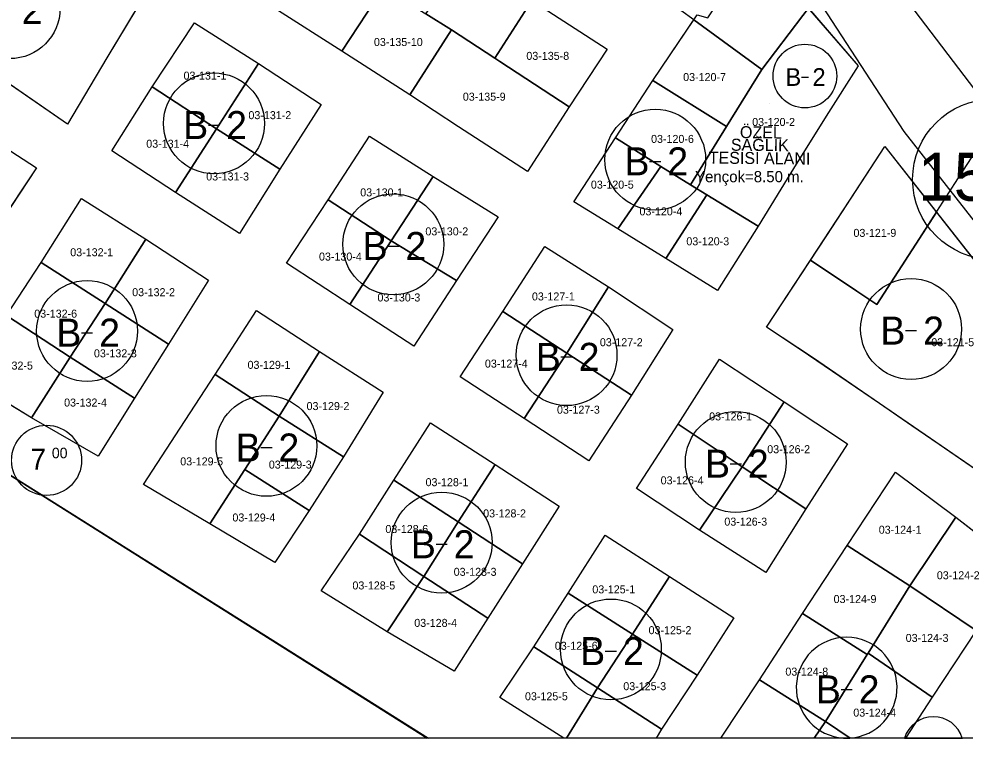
# Model space of a CAD drawing. Extents: x 413946 to 415528, y 4453939 to 4454944.
# Drawn here: x 414974.2 to 415092.5, y 4453939.5 to 4454029.3 of the extents above; entities that cross this region are included whole.
import ezdxf

# ---------------------------------------------------------------- set-up
doc = ezdxf.new("R2010")
doc.units = 0
for name, color, linetype in [('0_KADASTRO', 7, 'Continuous'), ('0_ÇERÇEVE', 7, 'Continuous'), ('Level 27', 7, 'Continuous'), ('Level 28', 7, 'Continuous'), ('Level 33', 7, 'Continuous'), ('Level 54', 7, 'Continuous'), ('Level 62', 7, 'Continuous'), ('SEMBOL', 7, 'Continuous'), ('SNR_FONKSIYON', 7, 'Continuous')]:
    doc.layers.add(name, color=color, linetype=linetype)

msp = doc.modelspace()

# ---------------------------------------------------------------- linework, layer by layer
at = {"layer": '0_KADASTRO'}
for points in [[(415056.97, 4454030.4), (415067.6, 4454044.41), (415072.53, 4454050.76), (415080.07, 4454040.08), (415072.9, 4454030.68), (415072.22, 4454029.78), (415067.06, 4454023), (415058.56, 4454029.2)], [(414960.51, 4454029.79), (414964.75, 4454038.26), (414968.97, 4454046.7), (414979.55, 4454039.72), (414990.16, 4454032.73), (414985.22, 4454024.48), (414980.27, 4454016.2), (414970.38, 4454023.01)], [(415006.21, 4454030.64), (415011.59, 4454038.51), (415016.67, 4454035.2), (415019.79, 4454033.25), (415014.58, 4454025.32)], [(415025.07, 4454029.96), (415029.88, 4454036.8), (415030.1, 4454037.1), (415038.33, 4454031.65), (415038.19, 4454031.44), (415033.71, 4454024.43), (415028.28, 4454027.96)], [(415014.58, 4454025.32), (415019.79, 4454033.25), (415025.07, 4454029.96), (415028.28, 4454027.96), (415023.07, 4454019.87)], [(415033.71, 4454024.43), (415038.19, 4454031.44), (415038.33, 4454031.65), (415047.74, 4454025.55), (415042.98, 4454018.34), (415034.32, 4454024.02)], [(415058.15, 4454008.59), (415062.67, 4454015.88), (415067.06, 4454023), (415072.22, 4454029.78), (415072.9, 4454030.68), (415079.1, 4454023.47), (415075.12, 4454017.17), (415071.05, 4454010.65), (415066.62, 4454003.46), (415060.2, 4454007.36)], [(414990.87, 4454020.83), (414996.17, 4454028.84), (415004.17, 4454023.75), (414998.93, 4454015.62)], [(415053.45, 4454021.64), (415058.56, 4454029.2), (415067.06, 4454023), (415062.67, 4454015.88)], [(415023.07, 4454019.87), (415028.28, 4454027.96), (415033.71, 4454024.43), (415034.32, 4454024.02), (415042.98, 4454018.34), (415037.78, 4454010.29), (415029.17, 4454015.85)], [(414998.93, 4454015.62), (415004.17, 4454023.75), (415012, 4454018.64), (415006.84, 4454010.56)], [(415048.78, 4454014.49), (415053.45, 4454021.64), (415062.67, 4454015.88), (415058.15, 4454008.59), (415054.46, 4454010.91)], [(414985.84, 4454012.87), (414990.87, 4454020.83), (414998.93, 4454015.62), (414993.8, 4454007.66)], [(414962.95, 4454007.85), (414968.29, 4454015.97), (414976.39, 4454010.71), (414971.06, 4454002.71)], [(414993.8, 4454007.66), (414998.93, 4454015.62), (415006.84, 4454010.56), (415001.78, 4454002.51)], [(415012.87, 4454006.75), (415018.02, 4454014.69), (415025.99, 4454009.64), (415020.73, 4454001.59)], [(415043.58, 4454006.49), (415048.78, 4454014.49), (415054.46, 4454010.91), (415049.07, 4454003.11)], [(415073.14, 4453999.19), (415078.09, 4454006.69), (415082.45, 4454013.41), (415088.91, 4454005.17), (415086.34, 4454001.19), (415081.46, 4453993.64), (415078.97, 4453995.3)], [(415049.07, 4454003.11), (415054.46, 4454010.91), (415058.15, 4454008.59), (415060.2, 4454007.36), (415055.07, 4453999.39)], [(415020.73, 4454001.59), (415025.99, 4454009.64), (415034.12, 4454004.6), (415028.92, 4453996.64)], [(415055.07, 4453999.39), (415060.2, 4454007.36), (415066.62, 4454003.46), (415061.54, 4453995.42)], [(414976.98, 4453998.9), (414982.03, 4454006.91), (414990.06, 4454001.81), (414984.98, 4453993.76)], [(415007.68, 4453998.81), (415012.87, 4454006.75), (415020.73, 4454001.59), (415015.56, 4453993.67)], [(414984.98, 4453993.76), (414990.06, 4454001.81), (414997.93, 4453996.69), (414992.9, 4453988.68)], [(415015.56, 4453993.67), (415020.73, 4454001.59), (415028.92, 4453996.64), (415023.57, 4453988.45)], [(415034.7, 4453992.76), (415039.97, 4454000.88), (415047.9, 4453995.85), (415042.7, 4453987.57)], [(414972.65, 4453992.28), (414976.98, 4453998.9), (414984.98, 4453993.76), (414980.63, 4453987.09)], [(415042.7, 4453987.57), (415047.9, 4453995.85), (415055.97, 4453990.53), (415050.8, 4453982.31)], [(414980.63, 4453987.09), (414984.98, 4453993.76), (414992.9, 4453988.68), (414988.67, 4453981.94)], [(414967.55, 4453984.5), (414972.65, 4453992.28), (414980.63, 4453987.09), (414975.77, 4453979.48)], [(414998.74, 4453984.91), (415003.89, 4453992.9), (415011.8, 4453987.76), (415006.73, 4453979.69)], [(415029.35, 4453984.61), (415034.7, 4453992.76), (415042.7, 4453987.57), (415037.36, 4453979.42)], [(415006.73, 4453979.69), (415011.8, 4453987.76), (415019.74, 4453982.68), (415014.79, 4453974.6)], [(415037.36, 4453979.42), (415042.7, 4453987.57), (415050.8, 4453982.31), (415045.46, 4453974.12)], [(414975.77, 4453979.48), (414980.63, 4453987.09), (414988.67, 4453981.94), (414984.11, 4453974.71)], [(415056.63, 4453978.72), (415061.78, 4453986.83), (415069.86, 4453981.48), (415064.61, 4453973.38)], [(414989.78, 4453971.15), (414994.37, 4453978.2), (414998.74, 4453984.91), (415006.73, 4453979.69), (415002.45, 4453973.03), (414998.09, 4453966.24)], [(415064.61, 4453973.38), (415069.86, 4453981.48), (415077.8, 4453976.26), (415072.56, 4453968.13)], [(415002.45, 4453973.03), (415006.73, 4453979.69), (415014.79, 4453974.6), (415010.48, 4453967.9)], [(415021.07, 4453971.7), (415025.67, 4453978.85), (415033.73, 4453973.66), (415029.12, 4453966.49)], [(415051.39, 4453970.67), (415056.63, 4453978.72), (415064.61, 4453973.38), (415059.28, 4453965.46)], [(414998.09, 4453966.24), (415002.45, 4453973.03), (415010.48, 4453967.9), (415006.21, 4453961.41)], [(415029.12, 4453966.49), (415033.73, 4453973.66), (415041.74, 4453968.47), (415037.17, 4453961.26)], [(415059.28, 4453965.46), (415064.61, 4453973.38), (415072.56, 4453968.13), (415067.58, 4453960.16)], [(415077.73, 4453963.54), (415083.79, 4453972.71), (415091.32, 4453967.07), (415085.59, 4453958.49)], [(415016.78, 4453964.94), (415021.07, 4453971.7), (415029.12, 4453966.49), (415024.82, 4453959.68)], [(415085.59, 4453958.49), (415091.32, 4453967.07), (415099.19, 4453960.94), (415093.87, 4453952.9)], [(415024.82, 4453959.68), (415029.12, 4453966.49), (415037.17, 4453961.26), (415032.84, 4453954.44)], [(415012, 4453957.87), (415016.78, 4453964.94), (415024.82, 4453959.68), (415020.23, 4453952.77)], [(415042.88, 4453957.57), (415047.51, 4453964.83), (415055.54, 4453959.68), (415050.9, 4453952.48)], [(415072.18, 4453955.05), (415077.73, 4453963.54), (415085.59, 4453958.49), (415080.35, 4453950.1), (415080.24, 4453949.93)], [(415020.23, 4453952.77), (415024.82, 4453959.68), (415032.84, 4453954.44), (415028.63, 4453947.84)], [(415050.9, 4453952.48), (415055.54, 4453959.68), (415063.57, 4453954.51), (415058.98, 4453947.35)], [(415080.35, 4453950.1), (415085.59, 4453958.49), (415093.87, 4453952.9), (415088.38, 4453944.59)], [(415038.59, 4453950.86), (415042.88, 4453957.57), (415050.9, 4453952.48), (415046.55, 4453945.74)], [(415066.77, 4453946.76), (415072.18, 4453955.05), (415080.24, 4453949.93), (415075.04, 4453941.56)], [(415046.55, 4453945.74), (415050.9, 4453952.48), (415058.98, 4453947.35), (415054.55, 4453940.58)]]:
    msp.add_lwpolyline(points, close=True, dxfattribs=at)
for points in [[(415098.02, 4453970.14), (415090.05, 4453975.61), (415085.84, 4453978.49), (415081.79, 4453981.27), (415073.54, 4453986.93), (415067.68, 4453990.82), (415073.14, 4453999.19), (415078.97, 4453995.3), (415081.46, 4453993.64), (415086.34, 4454001.19), (415091.22, 4454008.76), (415094.38, 4454013.64)], [(414941.88, 4453939.48), (414937.48, 4453942.98), (414940.69, 4453979.42), (414943.68, 4453990.85), (415025.26, 4453939.48)], [(415042.34, 4453939.48), (415034.31, 4453944.56), (415038.59, 4453950.86), (415046.55, 4453945.74), (415042.68, 4453939.48)], [(415078.13, 4453939.48), (415075.04, 4453941.56), (415080.24, 4453949.93), (415080.35, 4453950.1), (415088.38, 4453944.59), (415085.05, 4453939.48)], [(415061.95, 4453939.48), (415066.77, 4453946.76), (415075.04, 4453941.56), (415073.62, 4453939.48)], [(415042.68, 4453939.48), (415046.55, 4453945.74), (415054.55, 4453940.58), (415053.85, 4453939.48)], [(415073.62, 4453939.48), (415075.04, 4453941.56), (415078.13, 4453939.48)], [(415025.26, 4453939.48), (414941.88, 4453939.48)], [(415042.68, 4453939.48), (415042.34, 4453939.48)], [(415053.85, 4453939.48), (415042.68, 4453939.48)], [(415073.62, 4453939.48), (415061.95, 4453939.48)], [(415078.13, 4453939.48), (415073.62, 4453939.48)], [(415085.05, 4453939.48), (415078.13, 4453939.48)]]:
    msp.add_lwpolyline(points, dxfattribs=at)
at = {"layer": '0_ÇERÇEVE'}
msp.add_lwpolyline([(413945.57, 4454943.96), (415494.14, 4454943.96), (415494.14, 4453939.48), (413945.57, 4453939.48)], close=True, dxfattribs=at)
at = {"layer": 'Level 27'}
for p, q in [((415066.25, 4454038.33), (415079.12, 4454023.46)), ((414990.16, 4454032.73), (414985.22, 4454024.48)), ((415038.33, 4454031.65), (415047.74, 4454025.55)), ((415014.58, 4454025.32), (415006.21, 4454030.64)), ((415053.45, 4454021.64), (415058.99, 4454029.83)), ((414990.87, 4454020.83), (414996.17, 4454028.84)), ((414996.17, 4454028.84), (415004.17, 4454023.75)), ((415023.07, 4454019.87), (415014.58, 4454025.32)), ((415047.74, 4454025.55), (415042.98, 4454018.34)), ((414985.22, 4454024.48), (414980.27, 4454016.2)), ((414980.27, 4454016.2), (414970.38, 4454023.01)), ((415004.17, 4454023.75), (415012, 4454018.64)), ((415079.12, 4454023.46), (415075.12, 4454017.17)), ((415048.78, 4454014.49), (415053.45, 4454021.64)), ((414985.84, 4454012.87), (414990.87, 4454020.83)), ((415029.17, 4454015.85), (415023.07, 4454019.87)), ((415012, 4454018.64), (415006.84, 4454010.56)), ((415042.98, 4454018.34), (415037.78, 4454010.29)), ((415075.12, 4454017.17), (415071.05, 4454010.65)), ((414968.29, 4454015.97), (414976.39, 4454010.71)), ((415037.78, 4454010.29), (415029.17, 4454015.85)), ((415012.87, 4454006.75), (415018.02, 4454014.69)), ((415018.02, 4454014.69), (415025.99, 4454009.64)), ((415043.58, 4454006.49), (415048.78, 4454014.49)), ((415080.12, 4454009.81), (415082.45, 4454013.41)), ((415082.45, 4454013.41), (415101.14, 4453989.59)), ((414993.8, 4454007.66), (414985.84, 4454012.87)), ((414976.39, 4454010.71), (414971.06, 4454002.71)), ((415006.84, 4454010.56), (415001.78, 4454002.51)), ((415025.99, 4454009.64), (415034.12, 4454004.6)), ((415071.05, 4454010.65), (415066.62, 4454003.46)), ((415075.2, 4454002.28), (415080.12, 4454009.81)), ((415001.78, 4454002.51), (414993.8, 4454007.66)), ((414976.98, 4453998.9), (414982.03, 4454006.91)), ((414982.03, 4454006.91), (414990.06, 4454001.81)), ((415007.68, 4453998.81), (415012.87, 4454006.75)), ((415049.07, 4454003.11), (415043.58, 4454006.49)), ((415034.12, 4454004.6), (415028.92, 4453996.64)), ((415055.07, 4453999.39), (415049.07, 4454003.11)), ((415066.62, 4454003.46), (415061.54, 4453995.42)), ((414990.06, 4454001.81), (414997.93, 4453996.69)), ((415067.68, 4453990.82), (415075.2, 4454002.28)), ((415034.7, 4453992.76), (415039.97, 4454000.88)), ((415039.97, 4454000.88), (415047.9, 4453995.85)), ((415061.54, 4453995.42), (415055.07, 4453999.39)), ((414972.65, 4453992.28), (414976.98, 4453998.9)), ((415015.56, 4453993.67), (415007.68, 4453998.81)), ((414997.93, 4453996.69), (414992.9, 4453988.68)), ((415028.92, 4453996.64), (415023.57, 4453988.45)), ((415047.9, 4453995.85), (415055.97, 4453990.53)), ((415023.57, 4453988.45), (415015.56, 4453993.67)), ((414998.74, 4453984.91), (415003.89, 4453992.9)), ((415003.89, 4453992.9), (415011.8, 4453987.76)), ((415029.35, 4453984.61), (415034.7, 4453992.76)), ((415072.93, 4453987.33), (415067.68, 4453990.82)), ((415055.97, 4453990.53), (415050.8, 4453982.31)), ((414992.9, 4453988.68), (414988.67, 4453981.94)), ((415011.8, 4453987.76), (415019.74, 4453982.68)), ((415081.79, 4453981.27), (415072.93, 4453987.33)), ((415056.63, 4453978.72), (415061.78, 4453986.83)), ((415061.78, 4453986.83), (415069.86, 4453981.48)), ((414994.37, 4453978.2), (414998.74, 4453984.91)), ((414975.77, 4453979.48), (414967.55, 4453984.5)), ((415037.36, 4453979.42), (415029.35, 4453984.61)), ((415019.74, 4453982.68), (415014.79, 4453974.6)), ((414988.67, 4453981.94), (414984.11, 4453974.71)), ((415050.8, 4453982.31), (415045.46, 4453974.12)), ((415069.86, 4453981.48), (415077.8, 4453976.26)), ((415098.02, 4453970.14), (415081.79, 4453981.27)), ((414984.11, 4453974.71), (414975.77, 4453979.48)), ((415045.46, 4453974.12), (415037.36, 4453979.42)), ((414989.78, 4453971.15), (414994.37, 4453978.2)), ((415021.07, 4453971.7), (415025.67, 4453978.85)), ((415025.67, 4453978.85), (415033.73, 4453973.66)), ((415051.39, 4453970.67), (415056.63, 4453978.72)), ((415077.8, 4453976.26), (415072.56, 4453968.13)), ((415014.79, 4453974.6), (415010.48, 4453967.9)), ((415033.73, 4453973.66), (415041.74, 4453968.47)), ((415077.73, 4453963.54), (415083.79, 4453972.71)), ((415083.79, 4453972.71), (415091.32, 4453967.07)), ((414998.09, 4453966.24), (414989.78, 4453971.15)), ((415016.78, 4453964.94), (415021.07, 4453971.7)), ((415059.28, 4453965.46), (415051.39, 4453970.67)), ((415041.74, 4453968.47), (415037.17, 4453961.26)), ((415010.48, 4453967.9), (415006.21, 4453961.41)), ((415072.56, 4453968.13), (415067.58, 4453960.16)), ((415091.32, 4453967.07), (415099.19, 4453960.94)), ((415006.21, 4453961.41), (414998.09, 4453966.24)), ((415012, 4453957.87), (415016.78, 4453964.94)), ((415042.88, 4453957.57), (415047.51, 4453964.83)), ((415047.51, 4453964.83), (415055.54, 4453959.68)), ((415067.58, 4453960.16), (415059.28, 4453965.46)), ((415072.18, 4453955.05), (415077.73, 4453963.54)), ((415037.17, 4453961.26), (415032.84, 4453954.44)), ((415055.54, 4453959.68), (415063.57, 4453954.51)), ((415020.23, 4453952.77), (415012, 4453957.87)), ((415038.59, 4453950.86), (415042.88, 4453957.57)), ((415032.84, 4453954.44), (415028.63, 4453947.84)), ((415063.57, 4453954.51), (415058.98, 4453947.35)), ((415066.77, 4453946.76), (415072.18, 4453955.05)), ((415093.87, 4453952.9), (415088.38, 4453944.59)), ((415028.63, 4453947.84), (415020.23, 4453952.77)), ((415034.31, 4453944.56), (415038.59, 4453950.86)), ((415058.98, 4453947.35), (415054.55, 4453940.58)), ((415061.95, 4453939.48), (415066.77, 4453946.76)), ((415042.34, 4453939.48), (415034.31, 4453944.56)), ((415088.38, 4453944.59), (415085.05, 4453939.48)), ((415054.55, 4453940.58), (415053.85, 4453939.48))]:
    msp.add_line(p, q, dxfattribs=at)
at = {"layer": 'Level 28'}
msp.add_line((414943.68, 4453990.85), (415025.41, 4453939.48), dxfattribs=at)
at = {"layer": 'Level 54'}
for p, q in [((415068.04, 4454018.8), (415068.04, 4454018.8)), ((415060.67, 4454006.87), (415060.67, 4454006.87))]:
    msp.add_line(p, q, dxfattribs=at)
for points in [[(415023.07, 4454019.87), (415014.58, 4454025.32), (415006.21, 4454030.64), (414997.79, 4454036.01), (414989.44, 4454041.51), (414981.05, 4454046.96), (414971.22, 4454053.35), (414975.32, 4454062.01), (414980.13, 4454069.46), (414988.05, 4454064.3), (414996.51, 4454058.91), (414996.27, 4454058.54), (415004.65, 4454053.02), (415013.39, 4454047.75), (415021.58, 4454042.32), (415029.88, 4454036.8), (415030.1, 4454037.1), (415038.33, 4454031.65), (415047.74, 4454025.55), (415042.98, 4454018.34), (415037.78, 4454010.29), (415029.17, 4454015.85)], [(414980.27, 4454016.2), (414970.38, 4454023.01), (414960.51, 4454029.79), (414964.75, 4454038.26), (414968.97, 4454046.7), (414979.55, 4454039.72), (414990.16, 4454032.73), (414985.22, 4454024.48)], [(415061.54, 4453995.42), (415055.07, 4453999.39), (415049.07, 4454003.11), (415043.58, 4454006.49), (415048.78, 4454014.49), (415053.45, 4454021.64), (415058.99, 4454029.83), (415060.31, 4454029.47), (415066.25, 4454038.33), (415072.9, 4454030.68), (415072.22, 4454029.78), (415067.06, 4454023), (415062.67, 4454015.88), (415058.15, 4454008.59), (415060.2, 4454007.36), (415066.62, 4454003.46)], [(415004.17, 4454023.75), (415012, 4454018.64), (415006.84, 4454010.56), (415001.78, 4454002.51), (414993.8, 4454007.66), (414985.84, 4454012.87), (414990.87, 4454020.83), (414996.17, 4454028.84)], [(414944.65, 4453997.84), (414948.26, 4454005.56), (414952.58, 4454014.42), (414956.96, 4454023.35), (414968.29, 4454015.97), (414976.39, 4454010.71), (414971.06, 4454002.71), (414965.53, 4453994.41), (414961.52, 4453988.03), (414953.37, 4453992.92)], [(415025.99, 4454009.64), (415034.12, 4454004.6), (415028.92, 4453996.64), (415023.57, 4453988.45), (415015.56, 4453993.67), (415007.68, 4453998.81), (415012.87, 4454006.75), (415018.02, 4454014.69)], [(415099.33, 4453986.97), (415109.6, 4453970.4), (415105.73, 4453964.45), (415098.02, 4453970.14), (415081.79, 4453981.27), (415072.93, 4453987.33), (415067.68, 4453990.82), (415075.2, 4454002.28), (415080.12, 4454009.81), (415082.45, 4454013.41), (415101.14, 4453989.59)], [(414992.9, 4453988.68), (414988.67, 4453981.94), (414984.11, 4453974.71), (414975.77, 4453979.48), (414967.55, 4453984.5), (414972.65, 4453992.28), (414976.98, 4453998.9), (414982.03, 4454006.91), (414990.06, 4454001.81), (414997.93, 4453996.69)], [(415037.36, 4453979.42), (415029.35, 4453984.61), (415034.7, 4453992.76), (415039.97, 4454000.88), (415047.9, 4453995.85), (415055.97, 4453990.53), (415050.8, 4453982.31), (415045.46, 4453974.12)], [(414998.74, 4453984.91), (415003.89, 4453992.9), (415011.8, 4453987.76), (415019.74, 4453982.68), (415014.79, 4453974.6), (415010.48, 4453967.9), (415006.21, 4453961.41), (414998.09, 4453966.24), (414989.78, 4453971.15), (414994.37, 4453978.2)], [(415059.28, 4453965.46), (415051.39, 4453970.67), (415056.63, 4453978.72), (415061.78, 4453986.83), (415069.86, 4453981.48), (415077.8, 4453976.26), (415072.56, 4453968.13), (415067.58, 4453960.16)], [(415012, 4453957.87), (415016.78, 4453964.94), (415021.07, 4453971.7), (415025.67, 4453978.85), (415033.73, 4453973.66), (415041.74, 4453968.47), (415037.17, 4453961.26), (415032.84, 4453954.44), (415028.63, 4453947.84), (415020.23, 4453952.77)]]:
    msp.add_lwpolyline(points, close=True, dxfattribs=at)
for points in [[(414941.88, 4453939.48), (414937.48, 4453942.98), (414940.69, 4453979.42), (414943.68, 4453990.85), (415025.41, 4453939.48)], [(415061.95, 4453939.48), (415066.77, 4453946.76), (415072.18, 4453955.05), (415077.73, 4453963.54), (415083.79, 4453972.71), (415091.32, 4453967.07), (415099.19, 4453960.94), (415093.87, 4453952.9), (415088.38, 4453944.59), (415085.05, 4453939.48)], [(415042.34, 4453939.48), (415034.31, 4453944.56), (415038.59, 4453950.86), (415042.88, 4453957.57), (415047.51, 4453964.83), (415055.54, 4453959.68), (415063.57, 4453954.51), (415058.98, 4453947.35), (415054.55, 4453940.58), (415053.85, 4453939.48)], [(415025.41, 4453939.48), (414941.88, 4453939.48)], [(415053.85, 4453939.48), (415042.34, 4453939.48)], [(415085.05, 4453939.48), (415061.95, 4453939.48)]]:
    msp.add_lwpolyline(points, dxfattribs=at)
at = {"layer": 'Level 62'}
for points in [[(415050.58, 4454063.08), (415068.61, 4454040.18), (415084.81, 4454015.26)], [(415061.69, 4454062.5), (415099.12, 4454013.36)], [(415084.81, 4454015.26), (415121.43, 4453968.6)]]:
    msp.add_lwpolyline(points, dxfattribs=at)
at = {"layer": 'SEMBOL'}
for p, q in [((415072.02, 4454022.07), (415072.9, 4454022.07)), ((414997.9, 4454016.07), (414999.3, 4454016.07)), ((415053.05, 4454011.54), (415054.45, 4454011.54)), ((415020.31, 4454000.96), (415021.71, 4454000.96)), ((414982.03, 4453990.13), (414983.43, 4453990.13)), ((415085.03, 4453990.39), (415086.43, 4453990.39)), ((415041.97, 4453987.11), (415043.37, 4453987.11)), ((415004.45, 4453975.78), (415005.85, 4453975.78)), ((415063.12, 4453973.76), (415064.52, 4453973.76)), ((415026.36, 4453963.69), (415027.76, 4453963.69)), ((415047.51, 4453950.34), (415048.91, 4453950.34)), ((415076.98, 4453945.56), (415078.38, 4453945.56))]:
    msp.add_line(p, q, dxfattribs=at)
for points in [[(415077.29, 4453939.48), (415078.06, 4453939.48)], [(415084.9, 4453939.48), (415092.14, 4453939.48)]]:
    msp.add_lwpolyline(points, dxfattribs=at)
for centre, radius in [((414973.06, 4454030.67), 6.3), ((415072.46, 4454022.2), 3.98), ((414998.6, 4454016.28), 6.3), ((415095.93, 4454009.3), 10), ((415053.75, 4454011.75), 6.3), ((415021.01, 4454001.17), 6.3), ((414982.73, 4453990.34), 6.3), ((415085.73, 4453990.59), 6.3), ((415042.67, 4453987.32), 6.3), ((415005.15, 4453975.99), 6.3), ((415063.82, 4453973.97), 6.3), ((414977.67, 4453974.18), 4.38), ((415027.06, 4453963.9), 6.3), ((415048.21, 4453950.55), 6.3)]:
    msp.add_circle(centre, radius, dxfattribs=at)
for centre, radius, start, end in [((415077.68, 4453945.77), 6.3, 273.5345, 266.4655), ((415088.52, 4453938.35), 3.79, 17.3161, 162.6839)]:
    msp.add_arc(centre, radius, start, end, dxfattribs=at)
at = {"layer": 'SNR_FONKSIYON'}
msp.add_lwpolyline([(415066.62, 4454003.46), (415060.2, 4454007.36), (415058.15, 4454008.59), (415062.67, 4454015.88), (415067.06, 4454023), (415072.22, 4454029.78), (415072.9, 4454030.68)], dxfattribs=at)

# ---------------------------------------------------------------- texts
at = {"layer": '0_KADASTRO'}
for s, p in [('03-135-10', (415018.59, 4454025.95)), ('03-135-8', (415037.64, 4454024.22)), ('03-131-1', (414994.79, 4454021.75)), ('03-120-7', (415057.24, 4454021.57)), ('03-135-9', (415029.7, 4454019.12)), ('03-131-2', (415002.9, 4454016.81)), ('03-120-2', (415065.87, 4454015.96)), ('03-120-6', (415053.23, 4454013.84)), ('03-131-4', (414990.13, 4454013.24)), ('03-131-3', (414997.62, 4454009.15)), ('03-120-5', (415045.71, 4454008.13)), ('03-130-1', (415016.88, 4454007.16)), ('03-120-4', (415051.78, 4454004.79)), ('03-130-2', (415025.02, 4454002.29)), ('03-121-9', (415078.53, 4454002.1)), ('03-120-3', (415057.64, 4454001.05)), ('03-132-1', (414980.63, 4453999.68)), ('03-130-4', (415011.72, 4453999.14)), ('03-132-2', (414988.37, 4453994.69)), ('03-130-3', (415019.03, 4453994.03)), ('03-127-1', (415038.34, 4453994.16)), ('03-132-6', (414976.13, 4453992.01)), ('03-127-2', (415046.83, 4453988.44)), ('03-121-5', (415088.26, 4453988.44)), ('03-132-3', (414983.59, 4453987.05)), ('03-132-5', (414970.61, 4453985.52)), ('03-129-1', (415002.79, 4453985.61)), ('03-127-4', (415032.46, 4453985.77)), ('03-132-4', (414979.86, 4453980.9)), ('03-129-2', (415010.17, 4453980.46)), ('03-127-3', (415041.47, 4453980.01)), ('03-126-1', (415060.49, 4453979.17)), ('03-126-2', (415067.75, 4453975.07)), ('03-129-5', (414994.38, 4453973.55)), ('03-129-3', (415005.45, 4453973.15)), ('03-128-1', (415025.04, 4453970.95)), ('03-126-4', (415054.43, 4453971.18)), ('03-129-4', (415000.9, 4453966.54)), ('03-128-2', (415032.24, 4453967.05)), ('03-126-3', (415062.39, 4453966.02)), ('03-128-6', (415020.02, 4453965.1)), ('03-124-1', (415081.69, 4453965.01)), ('03-128-3', (415028.56, 4453959.75)), ('03-124-2', (415088.95, 4453959.32)), ('03-128-5', (415015.9, 4453958.05)), ('03-125-1', (415045.89, 4453957.56)), ('03-124-9', (415076.05, 4453956.35)), ('03-128-4', (415023.63, 4453953.37)), ('03-125-2', (415052.92, 4453952.46)), ('03-124-3', (415085.06, 4453951.49)), ('03-125-6', (415041.2, 4453950.51)), ('03-124-8', (415070.02, 4453947.28)), ('03-125-3', (415049.76, 4453945.46)), ('03-125-5', (415037.47, 4453944.2)), ('03-124-4', (415078.51, 4453942.16))]:
    msp.add_text(s, height=1, dxfattribs=at).set_placement(p)
at = {"layer": 'Level 33'}
for s, p in [('ÖZEL ', (415064.33, 4454014.44)), ('SAĞLIK', (415063.2, 4454012.87)), ('TESİSİ ALANI', (415060.43, 4454011.26))]:
    msp.add_text(s, height=1.5, rotation=359.4136, dxfattribs=at).set_placement(p)
at = {"layer": 'SEMBOL'}
for s, height, p in [('2', 3.5, (414974.57, 4454028.71)), ('B', 2.21, (415070.03, 4454020.97)), ('2', 2.21, (415073.41, 4454020.97)), ('B', 3.5, (414994.75, 4454014.32)), ('2', 3.5, (415000.11, 4454014.32)), ('B', 3.5, (415049.91, 4454009.79)), ('2', 3.5, (415055.26, 4454009.79)), ('15', 6, (415086.59, 4454006.62)), ('Yençok=8.50 m.', 1.4, (415058.73, 4454008.93)), ('B', 3.5, (415017.17, 4453999.21)), ('2', 3.5, (415022.52, 4453999.21)), ('B', 3.5, (414978.89, 4453988.38)), ('2', 3.5, (414984.24, 4453988.38)), ('B', 3.5, (415081.89, 4453988.64)), ('2', 3.5, (415087.24, 4453988.64)), ('B', 3.5, (415038.83, 4453985.36)), ('2', 3.5, (415044.18, 4453985.36)), ('B', 3.5, (415001.3, 4453974.03)), ('2', 3.5, (415006.65, 4453974.03)), ('7', 2.63, (414975.65, 4453973.01)), ('00', 1.315, (414978.33, 4453974.44)), ('B', 3.5, (415059.98, 4453972.01)), ('2', 3.5, (415065.33, 4453972.01)), ('B', 3.5, (415023.21, 4453961.94)), ('2', 3.5, (415028.56, 4453961.94)), ('B', 3.5, (415044.37, 4453948.59)), ('2', 3.5, (415049.72, 4453948.59)), ('B', 3.5, (415073.83, 4453943.81)), ('2', 3.5, (415079.18, 4453943.81))]:
    msp.add_text(s, height=height, dxfattribs=at).set_placement(p)

doc.saveas('drawing.dxf')
